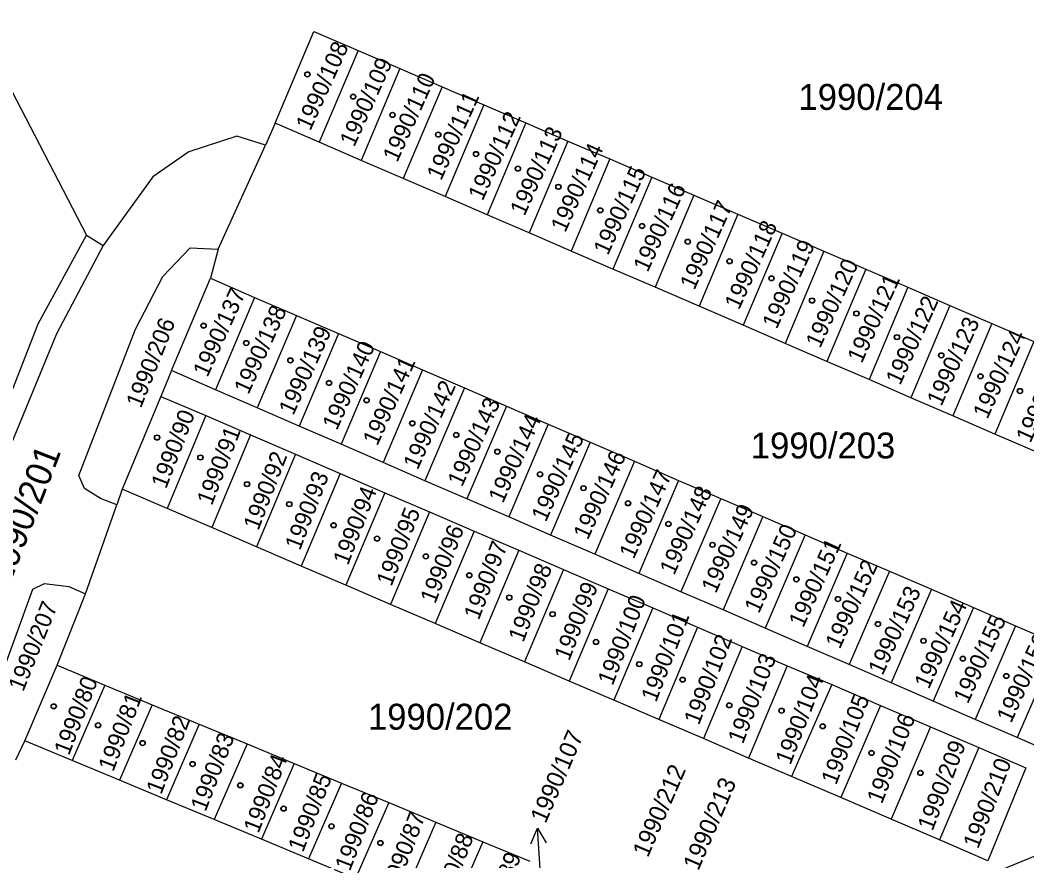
# Model space of a CAD drawing. Extents: x -593183 to -588034, y -1130415 to -1124994.
# Drawn here: x -590226 to -590160, y -1129042.4 to -1128987.2 of the extents above; entities that cross this region are included whole.
import ezdxf

# ---------------------------------------------------------------- set-up
doc = ezdxf.new("R2010")
doc.units = 0
for name, color, linetype in [('Vrstva 1', 7, 'Continuous'), ('Vrstva 16', 7, 'Continuous'), ('Vrstva 18', 7, 'Continuous'), ('Vrstva 19', 7, 'Continuous'), ('Vrstva 25', 7, 'Continuous')]:
    doc.layers.add(name, color=color, linetype=linetype)

msp = doc.modelspace()

# ---------------------------------------------------------------- linework, layer by layer
at = {"layer": 'Vrstva 1'}
for p, q in [((-590239.95, -1128966.14), (-590221.65, -1129001.33)), ((-590209.29, -1128993.97), (-590206.74, -1128987.96)), ((-590206.74, -1128987.96), (-590203.85, -1128989.21)), ((-590203.85, -1128989.21), (-590206.4, -1128995.22)), ((-590203.85, -1128989.21), (-590201.1, -1128990.39)), ((-590201.1, -1128990.39), (-590203.65, -1128996.41)), ((-590201.1, -1128990.39), (-590198.34, -1128991.58)), ((-590198.34, -1128991.58), (-590200.89, -1128997.6)), ((-590198.34, -1128991.58), (-590195.59, -1128992.76)), ((-590195.59, -1128992.76), (-590198.14, -1128998.79)), ((-590195.59, -1128992.76), (-590192.84, -1128993.95)), ((-590209.29, -1128993.97), (-590209.91, -1128995.42)), ((-590206.4, -1128995.22), (-590209.29, -1128993.97)), ((-590192.84, -1128993.95), (-590195.39, -1128999.98)), ((-590192.84, -1128993.95), (-590190.08, -1128995.14)), ((-590211.81, -1128994.82), (-590214.94, -1128995.84)), ((-590209.91, -1128995.42), (-590211.81, -1128994.82)), ((-590203.65, -1128996.41), (-590206.4, -1128995.22)), ((-590190.08, -1128995.14), (-590192.63, -1129001.17)), ((-590190.08, -1128995.14), (-590187.33, -1128996.32)), ((-590214.94, -1128995.84), (-590217.32, -1128997.5)), ((-590213.03, -1129002.23), (-590209.91, -1128995.42)), ((-590200.89, -1128997.6), (-590203.65, -1128996.41)), ((-590187.33, -1128996.32), (-590189.88, -1129002.36)), ((-590187.33, -1128996.32), (-590184.58, -1128997.51)), ((-590217.32, -1128997.5), (-590220.56, -1129001.99)), ((-590198.14, -1128998.79), (-590200.89, -1128997.6)), ((-590184.58, -1128997.51), (-590187.13, -1129003.54)), ((-590184.58, -1128997.51), (-590181.82, -1128998.69)), ((-590195.39, -1128999.98), (-590198.14, -1128998.79)), ((-590181.82, -1128998.69), (-590184.37, -1129004.73)), ((-590181.82, -1128998.69), (-590178.93, -1128999.94)), ((-590192.63, -1129001.17), (-590195.39, -1128999.98)), ((-590178.93, -1128999.94), (-590181.48, -1129005.98)), ((-590178.93, -1128999.94), (-590176.04, -1129001.18)), ((-590189.88, -1129002.36), (-590192.63, -1129001.17)), ((-590224.82, -1129007.14), (-590221.65, -1129001.33)), ((-590221.65, -1129001.33), (-590220.56, -1129001.99)), ((-590176.04, -1129001.18), (-590178.59, -1129007.23)), ((-590176.04, -1129001.18), (-590173.29, -1129002.37)), ((-590220.56, -1129001.99), (-590223.63, -1129007.8)), ((-590216.66, -1129004.03), (-590214.85, -1129002.15)), ((-590214.85, -1129002.15), (-590213.03, -1129002.23)), ((-590213.03, -1129002.23), (-590213.53, -1129004.15)), ((-590187.13, -1129003.54), (-590189.88, -1129002.36)), ((-590173.29, -1129002.37), (-590175.84, -1129008.42)), ((-590173.29, -1129002.37), (-590170.54, -1129003.56)), ((-590184.37, -1129004.73), (-590187.13, -1129003.54)), ((-590170.54, -1129003.56), (-590173.09, -1129009.61)), ((-590170.54, -1129003.56), (-590167.78, -1129004.74)), ((-590218.45, -1129007.49), (-590216.66, -1129004.03)), ((-590216.09, -1129010.21), (-590213.53, -1129004.15)), ((-590213.53, -1129004.15), (-590210.64, -1129005.4)), ((-590181.48, -1129005.98), (-590184.37, -1129004.73)), ((-590167.78, -1129004.74), (-590170.33, -1129010.8)), ((-590167.78, -1129004.74), (-590165.03, -1129005.93)), ((-590210.64, -1129005.4), (-590213.2, -1129011.46)), ((-590210.64, -1129005.4), (-590207.89, -1129006.59)), ((-590178.59, -1129007.23), (-590181.48, -1129005.98)), ((-590165.03, -1129005.93), (-590167.58, -1129011.99)), ((-590165.03, -1129005.93), (-590162.28, -1129007.11)), ((-590207.89, -1129006.59), (-590210.46, -1129012.66)), ((-590207.89, -1129006.59), (-590205.13, -1129007.77)), ((-590162.28, -1129007.11), (-590164.83, -1129013.18)), ((-590162.28, -1129007.11), (-590159.52, -1129008.3)), ((-590238.39, -1129041.73), (-590224.82, -1129007.14)), ((-590222.16, -1129017.1), (-590218.45, -1129007.49)), ((-590205.13, -1129007.77), (-590207.71, -1129013.85)), ((-590205.13, -1129007.77), (-590202.38, -1129008.96)), ((-590175.84, -1129008.42), (-590178.59, -1129007.23)), ((-590223.63, -1129007.8), (-590226.88, -1129015.71)), ((-590173.09, -1129009.61), (-590175.84, -1129008.42)), ((-590159.52, -1129008.3), (-590162.07, -1129014.37)), ((-590202.38, -1129008.96), (-590204.96, -1129015.04)), ((-590202.38, -1129008.96), (-590199.63, -1129010.15)), ((-590170.33, -1129010.8), (-590173.09, -1129009.61)), ((-590216.09, -1129010.21), (-590216.78, -1129011.9)), ((-590213.2, -1129011.46), (-590216.09, -1129010.21)), ((-590199.63, -1129010.15), (-590202.21, -1129016.23)), ((-590199.63, -1129010.15), (-590196.87, -1129011.34)), ((-590167.58, -1129011.99), (-590170.33, -1129010.8)), ((-590210.46, -1129012.66), (-590213.2, -1129011.46)), ((-590196.87, -1129011.34), (-590199.46, -1129017.43)), ((-590196.87, -1129011.34), (-590194.12, -1129012.53)), ((-590216.78, -1129011.9), (-590219.32, -1129017.99)), ((-590216.78, -1129011.9), (-590213.84, -1129013.16)), ((-590164.83, -1129013.18), (-590167.58, -1129011.99)), ((-590207.71, -1129013.85), (-590210.46, -1129012.66)), ((-590194.12, -1129012.53), (-590196.71, -1129018.62)), ((-590194.12, -1129012.53), (-590191.37, -1129013.72)), ((-590213.84, -1129013.16), (-590216.38, -1129019.25)), ((-590213.84, -1129013.16), (-590210.91, -1129014.42)), ((-590162.07, -1129014.37), (-590164.83, -1129013.18)), ((-590204.96, -1129015.04), (-590207.71, -1129013.85)), ((-590191.37, -1129013.72), (-590193.96, -1129019.81)), ((-590191.37, -1129013.72), (-590188.62, -1129014.91)), ((-590159.32, -1129015.56), (-590162.07, -1129014.37)), ((-590210.91, -1129014.42), (-590213.45, -1129020.51)), ((-590210.91, -1129014.42), (-590207.96, -1129015.69)), ((-590188.62, -1129014.91), (-590191.22, -1129021.01)), ((-590188.62, -1129014.91), (-590185.72, -1129016.16)), ((-590207.96, -1129015.69), (-590210.5, -1129021.78)), ((-590207.96, -1129015.69), (-590205.03, -1129016.95)), ((-590202.21, -1129016.23), (-590204.96, -1129015.04)), ((-590199.46, -1129017.43), (-590202.21, -1129016.23)), ((-590185.72, -1129016.16), (-590188.32, -1129022.26)), ((-590185.72, -1129016.16), (-590182.82, -1129017.41)), ((-590205.03, -1129016.95), (-590207.57, -1129023.03)), ((-590205.03, -1129016.95), (-590202.1, -1129018.22)), ((-590221.8, -1129017.94), (-590222.16, -1129017.1)), ((-590196.71, -1129018.62), (-590199.46, -1129017.43)), ((-590182.82, -1129017.41), (-590185.43, -1129023.52)), ((-590182.82, -1129017.41), (-590180.05, -1129018.6)), ((-590220.75, -1129018.6), (-590221.8, -1129017.94)), ((-590219.32, -1129017.99), (-590219.67, -1129019.02)), ((-590216.38, -1129019.25), (-590219.32, -1129017.99)), ((-590202.1, -1129018.22), (-590204.64, -1129024.29)), ((-590202.1, -1129018.22), (-590199.17, -1129019.48)), ((-590219.67, -1129019.02), (-590220.75, -1129018.6)), ((-590193.96, -1129019.81), (-590196.71, -1129018.62)), ((-590180.05, -1129018.6), (-590182.67, -1129024.72)), ((-590180.05, -1129018.6), (-590177.29, -1129019.79)), ((-590221.72, -1129024.85), (-590219.67, -1129019.02)), ((-590213.45, -1129020.51), (-590216.38, -1129019.25)), ((-590199.17, -1129019.48), (-590201.71, -1129025.55)), ((-590199.17, -1129019.48), (-590196.24, -1129020.74)), ((-590191.22, -1129021.01), (-590193.96, -1129019.81)), ((-590177.29, -1129019.79), (-590179.91, -1129025.91)), ((-590177.29, -1129019.79), (-590174.53, -1129020.99)), ((-590210.5, -1129021.78), (-590213.45, -1129020.51)), ((-590196.24, -1129020.74), (-590198.78, -1129026.81)), ((-590196.24, -1129020.74), (-590193.31, -1129022)), ((-590188.32, -1129022.26), (-590191.22, -1129021.01)), ((-590174.53, -1129020.99), (-590177.15, -1129027.11)), ((-590174.53, -1129020.99), (-590171.77, -1129022.18)), ((-590207.57, -1129023.03), (-590210.5, -1129021.78)), ((-590193.31, -1129022), (-590195.85, -1129028.07)), ((-590193.31, -1129022), (-590190.38, -1129023.26)), ((-590185.43, -1129023.52), (-590188.32, -1129022.26)), ((-590171.77, -1129022.18), (-590174.4, -1129028.31)), ((-590171.77, -1129022.18), (-590169, -1129023.37)), ((-590204.64, -1129024.29), (-590207.57, -1129023.03)), ((-590190.38, -1129023.26), (-590192.92, -1129029.32)), ((-590190.38, -1129023.26), (-590187.45, -1129024.52)), ((-590182.67, -1129024.72), (-590185.43, -1129023.52)), ((-590169, -1129023.37), (-590171.64, -1129029.5)), ((-590169, -1129023.37), (-590166.24, -1129024.56)), ((-590225.19, -1129024.56), (-590224.42, -1129024.18)), ((-590224.42, -1129024.18), (-590222.81, -1129024.38)), ((-590228.61, -1129033.97), (-590225.19, -1129024.56)), ((-590223.59, -1129029.54), (-590221.72, -1129024.85)), ((-590222.81, -1129024.38), (-590221.72, -1129024.85)), ((-590201.71, -1129025.55), (-590204.64, -1129024.29)), ((-590187.45, -1129024.52), (-590189.99, -1129030.58)), ((-590187.45, -1129024.52), (-590184.52, -1129025.78)), ((-590179.91, -1129025.91), (-590182.67, -1129024.72)), ((-590166.24, -1129024.56), (-590168.88, -1129030.7)), ((-590166.24, -1129024.56), (-590163.48, -1129025.76)), ((-590198.78, -1129026.81), (-590201.71, -1129025.55)), ((-590184.52, -1129025.78), (-590187.06, -1129031.84)), ((-590184.52, -1129025.78), (-590181.59, -1129027.05)), ((-590177.15, -1129027.11), (-590179.91, -1129025.91)), ((-590163.48, -1129025.76), (-590166.12, -1129031.9)), ((-590163.48, -1129025.76), (-590160.72, -1129026.95)), ((-590195.85, -1129028.07), (-590198.78, -1129026.81)), ((-590181.59, -1129027.05), (-590184.13, -1129033.1)), ((-590181.59, -1129027.05), (-590178.66, -1129028.31)), ((-590174.4, -1129028.31), (-590177.15, -1129027.11)), ((-590160.72, -1129026.95), (-590163.37, -1129033.1)), ((-590160.72, -1129026.95), (-590157.96, -1129028.14)), ((-590192.92, -1129029.32), (-590195.85, -1129028.07)), ((-590157.96, -1129028.14), (-590160.61, -1129034.29)), ((-590178.66, -1129028.31), (-590181.2, -1129034.36)), ((-590178.66, -1129028.31), (-590175.7, -1129029.58)), ((-590171.64, -1129029.5), (-590174.4, -1129028.31)), ((-590225.71, -1129034.5), (-590223.59, -1129029.54)), ((-590223.59, -1129029.54), (-590220.45, -1129030.84)), ((-590189.99, -1129030.58), (-590192.92, -1129029.32)), ((-590168.88, -1129030.7), (-590171.64, -1129029.5)), ((-590175.7, -1129029.58), (-590178.24, -1129035.63)), ((-590175.7, -1129029.58), (-590172.78, -1129030.8)), ((-590220.45, -1129030.84), (-590222.6, -1129035.79)), ((-590220.45, -1129030.84), (-590217.35, -1129032.13)), ((-590187.06, -1129031.84), (-590189.99, -1129030.58)), ((-590172.78, -1129030.8), (-590175.41, -1129036.84)), ((-590172.78, -1129030.8), (-590169.57, -1129032.18)), ((-590166.12, -1129031.9), (-590168.88, -1129030.7)), ((-590217.35, -1129032.13), (-590219.5, -1129037.08)), ((-590217.35, -1129032.13), (-590214.26, -1129033.41)), ((-590184.13, -1129033.1), (-590187.06, -1129031.84)), ((-590169.57, -1129032.18), (-590172.19, -1129038.22)), ((-590169.57, -1129032.18), (-590166.29, -1129033.59)), ((-590163.37, -1129033.1), (-590166.12, -1129031.9)), ((-590214.26, -1129033.41), (-590216.41, -1129038.37)), ((-590214.26, -1129033.41), (-590211.12, -1129034.71)), ((-590181.2, -1129034.36), (-590184.13, -1129033.1)), ((-590160.61, -1129034.29), (-590163.37, -1129033.1)), ((-590166.29, -1129033.59), (-590168.87, -1129039.65)), ((-590166.29, -1129033.59), (-590163.12, -1129034.95)), ((-590226.29, -1129035.75), (-590225.71, -1129034.5)), ((-590222.6, -1129035.79), (-590225.71, -1129034.5)), ((-590211.12, -1129034.71), (-590213.28, -1129039.67)), ((-590211.12, -1129034.71), (-590208.03, -1129036)), ((-590178.24, -1129035.63), (-590181.2, -1129034.36)), ((-590157.85, -1129035.49), (-590160.61, -1129034.29)), ((-590163.12, -1129034.95), (-590165.7, -1129041.01)), ((-590163.12, -1129034.95), (-590160.05, -1129036.27)), ((-590219.5, -1129037.08), (-590222.6, -1129035.79)), ((-590208.03, -1129036), (-590210.19, -1129040.96)), ((-590208.03, -1129036), (-590204.93, -1129037.28)), ((-590175.41, -1129036.84), (-590178.24, -1129035.63)), ((-590160.05, -1129036.27), (-590162.53, -1129042.37)), ((-590216.41, -1129038.37), (-590219.5, -1129037.08)), ((-590204.93, -1129037.28), (-590207.09, -1129042.25)), ((-590204.93, -1129037.28), (-590201.84, -1129038.56)), ((-590172.19, -1129038.22), (-590175.41, -1129036.84)), ((-590213.28, -1129039.67), (-590216.41, -1129038.37)), ((-590201.84, -1129038.56), (-590204.01, -1129043.53)), ((-590201.84, -1129038.56), (-590198.75, -1129039.85)), ((-590175.77, -1129048.73), (-590150.84, -1129038.53)), ((-590168.87, -1129039.65), (-590172.19, -1129038.22)), ((-590210.19, -1129040.96), (-590213.28, -1129039.67)), ((-590198.75, -1129039.85), (-590200.91, -1129044.82)), ((-590198.75, -1129039.85), (-590195.66, -1129041.13)), ((-590165.7, -1129041.01), (-590168.87, -1129039.65)), ((-590207.09, -1129042.25), (-590210.19, -1129040.96)), ((-590195.66, -1129041.13), (-590197.83, -1129046.1)), ((-590195.66, -1129041.13), (-590192.57, -1129042.41)), ((-590162.53, -1129042.37), (-590165.7, -1129041.01)), ((-590204.01, -1129043.53), (-590207.09, -1129042.25))]:
    msp.add_line(p, q, dxfattribs=at)
at = {"layer": 'Vrstva 25'}
msp.add_line((-590191.88, -1129043.22), (-590192.076, -1129040.226), dxfattribs=at)
msp.add_lwpolyline([(-590192.51, -1129041.257), (-590192.076, -1129040.226), (-590191.512, -1129041.192)], dxfattribs=at)
for centre, radius in [((-590207.17, -1128990.77), 0.175), ((-590207.17, -1128990.77), 0.15), ((-590204.17, -1128992.23), 0.175), ((-590204.17, -1128992.23), 0.15), ((-590201.59, -1128993.43), 0.175), ((-590201.59, -1128993.43), 0.15), ((-590198.59, -1128994.72), 0.175), ((-590198.59, -1128994.72), 0.15), ((-590196.11, -1128996), 0.175), ((-590196.11, -1128996), 0.15), ((-590193.36, -1128996.95), 0.175), ((-590193.36, -1128996.95), 0.15), ((-590190.71, -1128998.15), 0.175), ((-590190.71, -1128998.15), 0.15), ((-590187.96, -1128999.69), 0.175), ((-590187.96, -1128999.69), 0.15), ((-590185.22, -1129000.72), 0.175), ((-590185.22, -1129000.72), 0.15), ((-590182.22, -1129001.75), 0.175), ((-590182.22, -1129001.75), 0.15), ((-590179.48, -1129003.03), 0.175), ((-590179.48, -1129003.03), 0.15), ((-590176.73, -1129004.15), 0.175), ((-590176.73, -1129004.15), 0.15), ((-590174.07, -1129005.61), 0.175), ((-590174.07, -1129005.61), 0.15), ((-590171.16, -1129006.46), 0.175), ((-590171.16, -1129006.46), 0.15), ((-590213.98, -1129007.26), 0.175), ((-590213.98, -1129007.26), 0.15), ((-590211.18, -1129008.4), 0.175), ((-590211.18, -1129008.4), 0.15), ((-590168.5, -1129008.01), 0.175), ((-590168.5, -1129008.01), 0.15), ((-590165.59, -1129009.21), 0.175), ((-590165.59, -1129009.21), 0.15), ((-590208.29, -1129009.54), 0.175), ((-590208.29, -1129009.54), 0.15), ((-590163.02, -1129010.58), 0.175), ((-590205.75, -1129011.02), 0.175), ((-590205.75, -1129011.02), 0.15), ((-590163.02, -1129010.58), 0.15), ((-590160.43, -1129011.55), 0.175), ((-590160.43, -1129011.55), 0.15), ((-590203.29, -1129012.16), 0.175), ((-590203.29, -1129012.16), 0.15), ((-590200.29, -1129013.67), 0.175), ((-590200.29, -1129013.67), 0.15), ((-590197.41, -1129014.43), 0.175), ((-590197.41, -1129014.43), 0.15), ((-590217.03, -1129014.6), 0.175), ((-590217.03, -1129014.6), 0.15), ((-590194.71, -1129015.53), 0.175), ((-590194.71, -1129015.53), 0.15), ((-590214.19, -1129015.91), 0.175), ((-590214.19, -1129015.91), 0.15), ((-590191.91, -1129017.01), 0.175), ((-590191.91, -1129017.01), 0.15), ((-590211.13, -1129017.66), 0.175), ((-590211.13, -1129017.66), 0.15), ((-590189.06, -1129017.92), 0.175), ((-590189.06, -1129017.92), 0.15), ((-590208.36, -1129018.97), 0.175), ((-590208.36, -1129018.97), 0.15), ((-590186.14, -1129018.91), 0.175), ((-590186.14, -1129018.91), 0.15), ((-590205.45, -1129020.36), 0.175), ((-590205.45, -1129020.36), 0.15), ((-590183.49, -1129020.27), 0.175), ((-590183.49, -1129020.27), 0.15), ((-590202.6, -1129021.23), 0.175), ((-590202.6, -1129021.23), 0.15), ((-590180.6, -1129021.64), 0.175), ((-590180.6, -1129021.64), 0.15), ((-590199.4, -1129022.4), 0.175), ((-590199.4, -1129022.4), 0.15), ((-590177.87, -1129022.81), 0.175), ((-590177.87, -1129022.81), 0.15), ((-590196.55, -1129023.64), 0.175), ((-590196.55, -1129023.64), 0.15), ((-590175.1, -1129023.91), 0.175), ((-590175.1, -1129023.91), 0.15), ((-590193.93, -1129025.1), 0.175), ((-590193.93, -1129025.1), 0.15), ((-590172.37, -1129025.2), 0.175), ((-590172.37, -1129025.2), 0.15), ((-590191.09, -1129026.19), 0.175), ((-590191.09, -1129026.19), 0.15), ((-590169.75, -1129026.84), 0.175), ((-590169.75, -1129026.84), 0.15), ((-590188.24, -1129028.01), 0.175), ((-590188.24, -1129028.01), 0.15), ((-590166.76, -1129027.94), 0.175), ((-590166.76, -1129027.94), 0.15), ((-590185.4, -1129029.47), 0.175), ((-590185.4, -1129029.47), 0.15), ((-590164.18, -1129029.11), 0.175), ((-590164.18, -1129029.11), 0.15), ((-590161.33, -1129030.25), 0.175), ((-590161.33, -1129030.25), 0.15), ((-590182.56, -1129030.49), 0.175), ((-590182.56, -1129030.49), 0.15), ((-590223.81, -1129032.24), 0.175), ((-590223.81, -1129032.24), 0.15), ((-590179.5, -1129032.17), 0.175), ((-590179.5, -1129032.17), 0.15), ((-590176.07, -1129032.53), 0.175), ((-590176.07, -1129032.53), 0.15), ((-590220.9, -1129033.48), 0.175), ((-590220.9, -1129033.48), 0.15), ((-590173.37, -1129033.55), 0.175), ((-590173.37, -1129033.55), 0.15), ((-590217.98, -1129034.65), 0.175), ((-590217.98, -1129034.65), 0.15), ((-590170.17, -1129035.3), 0.175), ((-590170.17, -1129035.3), 0.15), ((-590214.7, -1129036.03), 0.175), ((-590214.7, -1129036.03), 0.15), ((-590166.96, -1129036.61), 0.175), ((-590166.96, -1129036.61), 0.15), ((-590211.57, -1129037.42), 0.175), ((-590211.57, -1129037.42), 0.15), ((-590208.73, -1129038.95), 0.175), ((-590208.73, -1129038.95), 0.15), ((-590205.59, -1129040.11), 0.175), ((-590205.59, -1129040.11), 0.15), ((-590202.38, -1129041.21), 0.175), ((-590202.38, -1129041.21), 0.15)]:
    msp.add_circle(centre, radius, dxfattribs=at)

# ---------------------------------------------------------------- texts
at = {"layer": 'Vrstva 16'}
for s, rotation, p in [('1990/107', 66.71754, (-590191.547, -1129039.979)), ('1990/212', 66.62043, (-590184.839, -1129042.214)), ('1990/213', 66.70485, (-590181.528, -1129043.073))]:
    msp.add_text(s, height=1.14, rotation=rotation, dxfattribs=at).set_placement(p)
at = {"layer": 'Vrstva 18'}
for s, p in [('1990/204', (-590174.96, -1128993.1)), ('1990/203', (-590178.09, -1129015.97)), ('1990/202', (-590203.2, -1129033.77))]:
    msp.add_text(s, height=1.7, dxfattribs=at).set_placement(p)
for s, height, rotation, p in [('1990/206', 1.1, 68.19858, (-590218.09, -1129012.72)), ('1990/201', 1.7, 68.83875, (-590226.73, -1129024.38)), ('1990/207', 1.1, 68.19858, (-590225.81, -1129031.33)), ('1990/210', 1.1, 68.86017, (-590163.18, -1129041.64))]:
    msp.add_text(s, height=height, rotation=rotation, dxfattribs=at).set_placement(p)
at = {"layer": 'Vrstva 19'}
for s, rotation, p in [('1990/108', 65.55609, (-590206.98, -1128994.52)), ('1990/109', 65.55609, (-590204.1, -1128995.58)), ('1990/110', 65.55609, (-590201.28, -1128996.59)), ('1990/111', 65.55609, (-590198.4, -1128997.79)), ('1990/112', 65.55609, (-590195.68, -1128999.12)), ('1990/113', 65.55609, (-590192.93, -1129000.11)), ('1990/114', 65.55609, (-590190.26, -1129001.2)), ('1990/115', 65.55609, (-590187.46, -1129002.7)), ('1990/116', 65.55609, (-590184.85, -1129003.81)), ('1990/117', 65.55609, (-590181.79, -1129004.97)), ('1990/118', 65.55609, (-590178.86, -1129006.27)), ('1990/119', 65.55609, (-590176.39, -1129007.54)), ('1990/120', 65.55609, (-590173.54, -1129008.79)), ('1990/121', 65.55609, (-590170.81, -1129009.78)), ('1990/137', 65.55609, (-590213.73, -1129010.7)), ('1990/122', 65.55609, (-590168.29, -1129011.22)), ('1990/138', 65.55609, (-590211.04, -1129011.83)), ('1990/123', 65.55609, (-590165.59, -1129012.6)), ('1990/139', 65.55609, (-590208.1, -1129013.2)), ('1990/124', 65.55609, (-590162.57, -1129013.44)), ('1990/140', 65.55609, (-590205.24, -1129014.18)), ('1990/125', 65.55609, (-590159.75, -1129015.01)), ('1990/141', 65.55609, (-590202.59, -1129015.2)), ('1990/142', 65.55609, (-590199.94, -1129016.77)), ('1990/143', 65.55609, (-590197.03, -1129017.89)), ('1990/90', 68.86017, (-590216.44, -1129018.01)), ('1990/144', 65.55609, (-590194.35, -1129018.97)), ('1990/91', 68.86017, (-590213.44, -1129019.11)), ('1990/145', 65.55609, (-590191.53, -1129020.19)), ('1990/92', 68.86017, (-590210.39, -1129020.75)), ('1990/146', 65.55609, (-590188.78, -1129021.37)), ('1990/93', 68.86017, (-590207.66, -1129022.06)), ('1990/147', 65.55609, (-590185.77, -1129022.63)), ('1990/94', 68.86017, (-590204.51, -1129023.04)), ('1990/148', 65.55609, (-590183.12, -1129023.69)), ('1990/95', 68.86017, (-590201.66, -1129024.42)), ('1990/149', 65.55609, (-590180.38, -1129024.88)), ('1990/96', 68.86017, (-590198.79, -1129025.56)), ('1990/150', 65.55609, (-590177.56, -1129026.2)), ('1990/97', 68.86017, (-590195.93, -1129026.63)), ('1990/151', 65.55609, (-590174.65, -1129027.13)), ('1990/98', 68.86017, (-590193.01, -1129028.09)), ('1990/152', 65.55609, (-590172.25, -1129028.53)), ('1990/99', 68.86017, (-590190, -1129029.31)), ('1990/153', 65.55609, (-590169.44, -1129030.26)), ('1990/100', 68.86017, (-590187.15, -1129030.93)), ('1990/154', 65.55609, (-590166.41, -1129031.16)), ('1990/101', 68.86017, (-590184.3, -1129032.02)), ('1990/155', 65.55609, (-590163.85, -1129032.13)), ('1990/102', 68.86017, (-590181.49, -1129033.52)), ('1990/156', 65.55609, (-590161.01, -1129033.39)), ('1990/103', 68.86017, (-590178.61, -1129034.77)), ('1990/104', 68.86017, (-590175.49, -1129036.14)), ('1990/80', 68.86017, (-590222.81, -1129035.51)), ('1990/81', 68.86017, (-590219.91, -1129036.58)), ('1990/105', 68.86017, (-590172.49, -1129037.45)), ('1990/82', 68.86017, (-590216.76, -1129038.08)), ('1990/106', 68.86017, (-590169.49, -1129038.7)), ('1990/83', 68.86017, (-590213.85, -1129039.2)), ('1990/209', 68.86017, (-590166.17, -1129040.47)), ('1990/84', 68.86017, (-590210.38, -1129040.62)), ('1990/85', 68.86017, (-590207.46, -1129041.87)), ('1990/86', 68.86017, (-590204.38, -1129043.1)), ('1990/87', 68.86017, (-590201.32, -1129044.39)), ('1990/88', 68.86017, (-590198.17, -1129045.79)), ('1990/89', 68.86017, (-590195.04, -1129047.04))]:
    msp.add_text(s, height=1.1, rotation=rotation, dxfattribs=at).set_placement(p)

doc.saveas('drawing.dxf')
